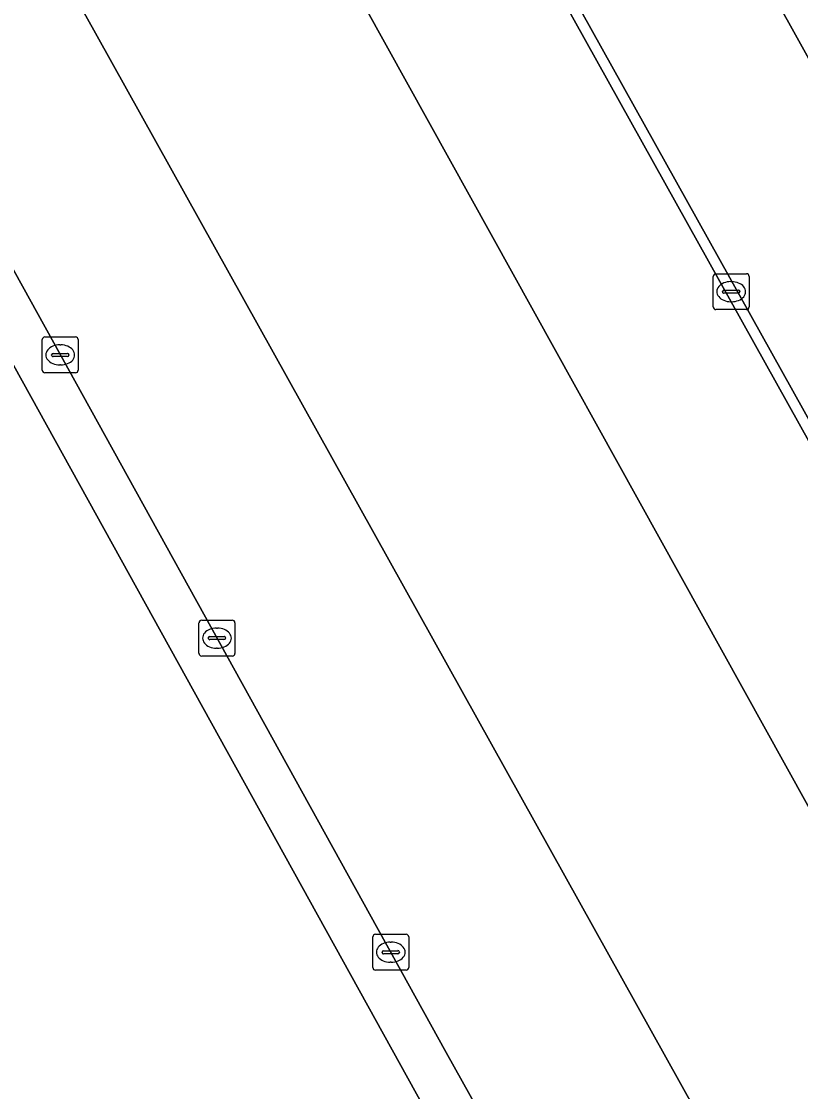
# Model space of a CAD drawing. Extents: x 156412 to 157779, y 382335 to 383768.
# Drawn here: x 157466.73 to 157488.45, y 382869.56 to 382899.39 of the extents above; entities that cross this region are included whole.
import ezdxf

# ---------------------------------------------------------------- set-up
doc = ezdxf.new("R2010")
doc.units = 0
for name, color, linetype in [('IMGEO_Groenvoorziening', 7, 'Continuous'), ('IMGEO_Kolk', 7, 'Continuous'), ('IMGEO_Parkeervlak_gesloten', 7, 'Continuous'), ('IMGEO_Rijbaan_lokaal_gesloten', 7, 'Continuous'), ('IMGEO_Rijbaan_lokaal_open', 7, 'Continuous'), ('IMGEO_Voetpad_open', 7, 'Continuous')]:
    doc.layers.add(name, color=color, linetype=linetype)

msp = doc.modelspace()

# ---------------------------------------------------------------- linework, layer by layer
at = {"layer": 'IMGEO_Groenvoorziening'}
msp.add_lwpolyline([(157462.384, 382897.254), (157456.875, 382893.677), (157456.608, 382894.139), (157456.01, 382893.755), (157455.686, 382892.159), (157454.579, 382890.429), (157450.838, 382886.074), (157457.912, 382877.442), (157466.739, 382865.212), (157474.676, 382851.991), (157482.196, 382847.585), (157478.797, 382853.594), (157479.468, 382853.954), (157479.423, 382854.06), (157484.424, 382856.808), (157484.374, 382856.899), (157484.622, 382857.065)], close=True, dxfattribs=at)
at = {"layer": 'IMGEO_Kolk'}
for p, q in [((157486.091, 382892.358), (157486.943, 382892.358)), ((157486.016, 382891.432), (157486.016, 382892.284)), ((157486.504, 382892.138), (157486.529, 382892.138)), ((157487.017, 382892.284), (157487.017, 382891.432)), ((157486.275, 382891.852), (157486.275, 382891.864)), ((157486.713, 382891.815), (157486.315, 382891.815)), ((157486.318, 382891.901), (157486.716, 382891.901)), ((157486.759, 382891.864), (157486.759, 382891.852)), ((157486.527, 382891.578), (157486.502, 382891.578)), ((157486.943, 382891.358), (157486.091, 382891.358)), ((157467.309, 382889.669), (157467.309, 382890.521)), ((157467.384, 382890.595), (157468.236, 382890.595)), ((157468.31, 382890.521), (157468.31, 382889.669)), ((157467.797, 382890.375), (157467.822, 382890.375)), ((157467.568, 382890.089), (157467.568, 382890.101)), ((157468.006, 382890.052), (157467.608, 382890.052)), ((157467.611, 382890.138), (157468.009, 382890.138)), ((157468.052, 382890.101), (157468.052, 382890.089)), ((157467.82, 382889.815), (157467.795, 382889.815)), ((157468.236, 382889.595), (157467.384, 382889.595)), ((157471.678, 382881.776), (157471.678, 382882.628)), ((157471.753, 382882.702), (157472.605, 382882.702)), ((157472.166, 382882.482), (157472.191, 382882.482)), ((157472.679, 382882.628), (157472.679, 382881.776)), ((157471.937, 382882.196), (157471.937, 382882.208)), ((157471.98, 382882.245), (157472.378, 382882.245)), ((157472.421, 382882.208), (157472.421, 382882.196)), ((157472.375, 382882.159), (157471.977, 382882.159)), ((157472.189, 382881.922), (157472.164, 382881.922)), ((157472.605, 382881.702), (157471.753, 382881.702)), ((157476.524, 382873.021), (157476.524, 382873.873)), ((157476.599, 382873.947), (157477.451, 382873.947)), ((157477.525, 382873.873), (157477.525, 382873.021)), ((157477.012, 382873.727), (157477.037, 382873.727)), ((157476.783, 382873.441), (157476.783, 382873.453)), ((157477.221, 382873.404), (157476.823, 382873.404)), ((157476.826, 382873.49), (157477.224, 382873.49)), ((157477.267, 382873.453), (157477.267, 382873.441)), ((157477.451, 382872.947), (157476.599, 382872.947)), ((157477.035, 382873.167), (157477.01, 382873.167))]:
    msp.add_line(p, q, dxfattribs=at)
for points in [[(157486.091, 382892.358), (157486.943, 382892.358)], [(157486.016, 382891.432), (157486.016, 382892.284)], [(157487.017, 382892.284), (157487.017, 382891.432)], [(157486.943, 382891.358), (157486.091, 382891.358)], [(157467.309, 382889.669), (157467.309, 382890.521)], [(157467.384, 382890.595), (157468.236, 382890.595)], [(157468.31, 382890.521), (157468.31, 382889.669)], [(157468.236, 382889.595), (157467.384, 382889.595)], [(157471.678, 382881.776), (157471.678, 382882.628)], [(157471.753, 382882.702), (157472.605, 382882.702)], [(157472.679, 382882.628), (157472.679, 382881.776)], [(157472.605, 382881.702), (157471.753, 382881.702)], [(157476.524, 382873.021), (157476.524, 382873.873)], [(157476.599, 382873.947), (157477.451, 382873.947)], [(157477.525, 382873.873), (157477.525, 382873.021)], [(157477.451, 382872.947), (157476.599, 382872.947)]]:
    msp.add_lwpolyline(points, dxfattribs=at)
for centre, radius, start, end in [((157486.093, 382892.282), 0.0765, 91.552, 178.448), ((157486.093, 382892.282), 0.0765, 91.552, 178.448), ((157486.941, 382892.282), 0.0765, 1.552, 88.448), ((157486.941, 382892.282), 0.0765, 1.552, 88.448), ((157486.315, 382891.861), 0.0403, 85.8775, 175.7526), ((157486.312, 382891.851), 0.0366, 178.938, 274.7102), ((157486.716, 382891.858), 0.043, 264.8664, 352.4533), ((157486.72, 382891.863), 0.0386, 1.7309, 96.639), ((157486.093, 382891.434), 0.0765, 181.552, 268.448), ((157486.093, 382891.434), 0.0765, 181.552, 268.448), ((157486.941, 382891.434), 0.0765, 271.552, 358.448), ((157486.941, 382891.434), 0.0765, 271.552, 358.448), ((157467.386, 382890.519), 0.0765, 91.552, 178.448), ((157467.386, 382890.519), 0.0765, 91.552, 178.448), ((157468.234, 382890.519), 0.0765, 1.552, 88.448), ((157468.234, 382890.519), 0.0765, 1.552, 88.448), ((157467.608, 382890.098), 0.0403, 85.8775, 175.7526), ((157467.605, 382890.088), 0.0366, 178.938, 274.7102), ((157468.009, 382890.095), 0.043, 264.8664, 352.4533), ((157468.013, 382890.1), 0.0386, 1.7309, 96.639), ((157467.386, 382889.671), 0.0765, 181.552, 268.448), ((157467.386, 382889.671), 0.0765, 181.552, 268.448), ((157468.234, 382889.671), 0.0765, 271.552, 358.448), ((157468.234, 382889.671), 0.0765, 271.552, 358.448), ((157471.755, 382882.626), 0.0765, 91.552, 178.448), ((157471.755, 382882.626), 0.0765, 91.552, 178.448), ((157472.603, 382882.626), 0.0765, 1.552, 88.448), ((157472.603, 382882.626), 0.0765, 1.552, 88.448), ((157471.977, 382882.205), 0.0403, 85.8775, 175.7526), ((157471.974, 382882.195), 0.0366, 178.938, 274.7102), ((157472.378, 382882.202), 0.043, 264.8664, 352.4533), ((157472.382, 382882.207), 0.0386, 1.7309, 96.639), ((157471.755, 382881.778), 0.0765, 181.552, 268.448), ((157471.755, 382881.778), 0.0765, 181.552, 268.448), ((157472.603, 382881.778), 0.0765, 271.552, 358.448), ((157472.603, 382881.778), 0.0765, 271.552, 358.448), ((157476.601, 382873.871), 0.0765, 91.552, 178.448), ((157476.601, 382873.871), 0.0765, 91.552, 178.448), ((157477.449, 382873.871), 0.0765, 1.552, 88.448), ((157477.449, 382873.871), 0.0765, 1.552, 88.448), ((157476.823, 382873.45), 0.0403, 85.8775, 175.7526), ((157476.82, 382873.44), 0.0366, 178.938, 274.7102), ((157477.224, 382873.447), 0.043, 264.8664, 352.4533), ((157477.228, 382873.452), 0.0386, 1.7309, 96.639), ((157476.601, 382873.023), 0.0765, 181.552, 268.448), ((157476.601, 382873.023), 0.0765, 181.552, 268.448), ((157477.449, 382873.023), 0.0765, 271.552, 358.448), ((157477.449, 382873.023), 0.0765, 271.552, 358.448)]:
    msp.add_arc(centre, radius, start, end, dxfattribs=at)
for centre, major_axis, ratio, start_param, end_param in [((157486.503, 382891.858), (-0.387, 0.002), 0.722429, 4.712389, 7.853982), ((157486.528, 382891.858), (-0.39, 0.002), 0.717154, 1.570796, 4.712389), ((157467.796, 382890.095), (-0.387, 0.002), 0.722429, 4.712389, 7.853982), ((157467.821, 382890.095), (-0.39, 0.002), 0.717154, 1.570796, 4.712389), ((157472.165, 382882.202), (-0.387, 0.002), 0.722429, 4.712389, 7.853982), ((157472.19, 382882.202), (-0.39, 0.002), 0.717154, 1.570796, 4.712389), ((157477.011, 382873.447), (-0.387, 0.002), 0.722429, 4.712389, 7.853982), ((157477.036, 382873.447), (-0.39, 0.002), 0.717154, 1.570796, 4.712389)]:
    msp.add_ellipse(centre, major_axis=major_axis, ratio=ratio, start_param=start_param, end_param=end_param, dxfattribs=at)
at = {"layer": 'IMGEO_Parkeervlak_gesloten'}
msp.add_lwpolyline([(157475.866, 382910.685), (157476.114, 382910.837), (157498.011, 382871.564), (157497.756, 382871.422), (157497.791, 382871.357), (157502.309, 382873.87), (157480.374, 382913.283), (157475.8, 382910.751), (157478.247, 382906.394), (157473.966, 382904.013), (157490.964, 382873.362), (157495.319, 382875.793)], close=True, dxfattribs=at)
msp.add_lwpolyline([(157461.169, 382902.503), (157463.423, 382898.407), (157463.26, 382898.314), (157463.525, 382897.835), (157463.584, 382897.728), (157478.573, 382870.65), (157485.801, 382857.698), (157487.101, 382855.37), (157485.643, 382854.573), (157484.424, 382856.808), (157479.423, 382854.06), (157479.468, 382853.954), (157479.663, 382854.06), (157481.178, 382851.164), (157489.631, 382836.026), (157496.183, 382839.673), (157500.551, 382842.065), (157465.195, 382905.512)], dxfattribs=at)
at = {"layer": 'IMGEO_Rijbaan_lokaal_gesloten'}
for points in [[(157465.195, 382905.512), (157500.551, 382842.065), (157501.516, 382840.284), (157548.198, 382866.27), (157549.242, 382866.851), (157574.322, 382880.811), (157577.95, 382882.831), (157595.378, 382892.532), (157604.136, 382897.408), (157607.147, 382899.05), (157606.407, 382900.363), (157587.331, 382934.82)], [(157480.374, 382913.283), (157502.309, 382873.87)], [(157490.964, 382873.362), (157473.966, 382904.013)]]:
    msp.add_lwpolyline(points, dxfattribs=at)
at = {"layer": 'IMGEO_Rijbaan_lokaal_open'}
msp.add_lwpolyline([(157476.114, 382910.837), (157475.866, 382910.685), (157495.319, 382875.793), (157497.756, 382871.422), (157498.011, 382871.564)], close=True, dxfattribs=at)
at = {"layer": 'IMGEO_Voetpad_open'}
msp.add_lwpolyline([(157478.573, 382870.65), (157463.584, 382897.728), (157463.525, 382897.835), (157462.384, 382897.254), (157484.622, 382857.065), (157485.801, 382857.698)], close=True, dxfattribs=at)

doc.saveas('drawing.dxf')
